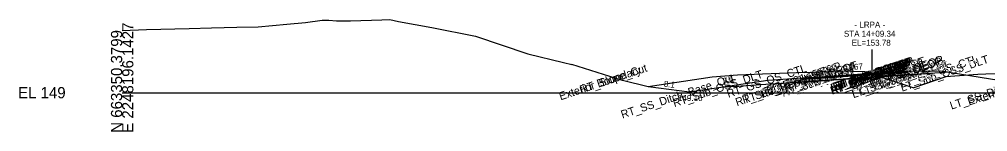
# Model space of a CAD drawing. Extents: x -26 to 2603, y -10 to 9566.
# Drawn here: x -25.7 to 216.3, y 6990.3 to 7018.3 of the extents above; entities that cross this region are included whole.
import ezdxf

# ---------------------------------------------------------------- set-up
doc = ezdxf.new("R2010")
doc.units = 0
for name, color, linetype in [('Default', 7, 'Continuous'), ('Exist Cross Section Cell', 7, 'Continuous'), ('Exist XS Ground Line', 7, 'Continuous'), ('Prop CMT Concrete Structures', 7, 'Continuous'), ('Prop CMT Guardrail Graphics', 7, 'Continuous'), ('Prop CMT Pvmt Course 2', 7, 'Continuous'), ('Prop CMT Pvmt Surface', 7, 'Continuous'), ('Prop CMT Pvmt Surface Overlay', 7, 'Continuous'), ('Prop CMT Pvmt Surface Shoulder', 7, 'Continuous'), ('Prop CMT Pvmt Wedge Surface 1', 7, 'Continuous'), ('Prop CMT Pvmt Wedge Surface 2', 7, 'Continuous'), ('Prop CMT Shld Paved Course 1', 7, 'Continuous'), ('Prop CMT Shld Paved Course 2', 7, 'Continuous'), ('Prop CMT Shld Paved Course 3', 7, 'Continuous'), ('Prop CMT Slope Grass', 7, 'Continuous'), ('Prop CMT Subgrade Earthwork', 7, 'Continuous'), ('Prop XS Ditch Standard Text', 7, 'Continuous'), ('Prop XS SE Text', 7, 'Continuous'), ('Prop XS Side Slope Text', 7, 'Continuous'), ('Prop XS Vertical Lines Alignments', 7, 'Continuous'), ('Scratch_Level_9', 7, 'Continuous'), ('Typical Guardrail CELL', 7, 'Continuous'), ('Typical Median Barrier CELL', 7, 'Continuous')]:
    doc.layers.add(name, color=color, linetype=linetype)

msp = doc.modelspace()

# ---------------------------------------------------------------- linework, layer by layer
at = {"layer": 'Exist Cross Section Cell'}
msp.add_line((0, 7000), (300, 7000), dxfattribs=at)
at = {"layer": 'Exist XS Ground Line'}
for p, q in [((41.12, 7017.09), (45.83, 7017.52)), ((45.83, 7017.52), (50, 7018.05)), ((50, 7018.05), (51.62, 7018.08)), ((51.62, 7018.08), (53.55, 7017.94)), ((53.55, 7017.94), (57.09, 7017.88)), ((57.09, 7017.88), (64.87, 7018.14)), ((64.87, 7018.14), (66.93, 7018.26)), ((66.93, 7018.26), (69.08, 7017.72)), ((69.08, 7017.72), (77.41, 7016.26)), ((0, 7015.53), (6.04, 7015.73)), ((6.04, 7015.73), (16.7, 7015.99)), ((16.7, 7015.99), (22.32, 7016.2)), ((22.32, 7016.2), (28.63, 7016.3)), ((28.63, 7016.3), (33.95, 7016.42)), ((33.95, 7016.42), (41.12, 7017.09)), ((77.41, 7016.26), (88.28, 7014.09)), ((88.28, 7014.09), (101.38, 7009.7)), ((101.38, 7009.7), (110.25, 7007.55)), ((110.25, 7007.55), (112.39, 7007.06))]:
    msp.add_line(p, q, dxfattribs=at)
for points in [[(131.42, 7001.46), (125.07, 7003), (112.39, 7007.06)], [(170.63, 7005.05), (174.9, 7005.23)], [(174.9, 7005.23), (179.14, 7005.41)], [(179.14, 7005.41), (185.54, 7005.32), (197.81, 7001.23)], [(153.75, 7004.34), (147.42, 7003.89), (131.42, 7001.46)], [(157.97, 7004.51), (153.75, 7004.34)], [(170.63, 7005.05), (157.97, 7004.51)], [(205.84, 7003.91), (197.81, 7001.23)], [(213.84, 7004.55), (205.84, 7003.91)], [(215.84, 7004.6), (213.84, 7004.55)], [(233, 7005.03), (215.84, 7004.6)]]:
    msp.add_lwpolyline(points, dxfattribs=at)
at = {"layer": 'Prop CMT Concrete Structures'}
for points in [[(187.3, 7003.86), (174.31, 7002.98)], [(174.31, 7002.97), (187.3, 7003.85)], [(174.31, 7002.98), (174.31, 7002.97)], [(187.3, 7003.86), (191.62, 7004.16)], [(191.62, 7004.15), (187.3, 7003.85)], [(187.3, 7003.85), (187.3, 7003.86)], [(191.62, 7004.16), (191.62, 7004.15)]]:
    msp.add_lwpolyline(points, dxfattribs=at)
at = {"layer": 'Prop CMT Guardrail Graphics'}
for points in [[(174.31, 7002.98), (168.9, 7002.62), (168.36, 7002.58), (168.35, 7002.57)], [(168.35, 7002.57), (174.31, 7002.97)], [(174.31, 7002.97), (174.31, 7002.98)], [(191.62, 7004.16), (196.85, 7004.51), (197.38, 7004.55), (197.39, 7004.54)], [(197.39, 7004.54), (191.62, 7004.15)], [(191.62, 7004.15), (191.62, 7004.16)]]:
    msp.add_lwpolyline(points, dxfattribs=at)
at = {"layer": 'Prop CMT Pvmt Course 2'}
for points in [[(195.93, 7005.37), (204.56, 7005.48), (221.66, 7002.74)], [(195.93, 7005.37), (204.56, 7005.48), (221.66, 7002.74)], [(195.93, 7005.37), (204.56, 7005.48), (221.66, 7002.74)], [(169.98, 7003.61), (161.32, 7003.02), (141.74, 7000.16)], [(169.98, 7003.61), (161.32, 7003.02), (141.74, 7000.16)], [(169.98, 7003.61), (161.32, 7003.02), (141.74, 7000.16)], [(141.74, 7000.16), (131.42, 7001.46)], [(141.74, 7000.16), (131.42, 7001.46)], [(141.74, 7000.16), (131.42, 7001.46)]]:
    msp.add_lwpolyline(points, dxfattribs=at)
at = {"layer": 'Prop CMT Pvmt Surface'}
for points in [[(187.3, 7004.78), (174.31, 7003.9)], [(187.3, 7004.78), (191.62, 7005.07)]]:
    msp.add_lwpolyline(points, dxfattribs=at)
at = {"layer": 'Prop CMT Pvmt Surface Shoulder'}
for points in [[(187.3, 7004.78), (174.31, 7003.9)], [(174.31, 7003.65), (187.3, 7004.53)], [(174.31, 7003.9), (174.31, 7003.65)], [(187.3, 7004.78), (191.62, 7005.07)], [(191.62, 7004.82), (187.3, 7004.53)], [(187.3, 7004.53), (187.3, 7004.78)], [(191.62, 7005.07), (191.62, 7004.82)]]:
    msp.add_lwpolyline(points, dxfattribs=at)
msp.add_lwpolyline([(187.3, 7004.53), (187.3, 7004.65), (187.3, 7004.65), (187.3, 7004.53)], close=True, dxfattribs=at)
at = {"layer": 'Prop CMT Pvmt Wedge Surface 1'}
for points in [[(187.3, 7004.53), (191.62, 7004.82)], [(187.3, 7004.78), (187.3, 7004.53), (187.3, 7004.53), (187.3, 7004.65), (187.3, 7004.65), (187.3, 7004.53)], [(191.62, 7004.82), (191.62, 7005.07)]]:
    msp.add_lwpolyline(points, dxfattribs=at)
at = {"layer": 'Prop CMT Pvmt Wedge Surface 2'}
for points in [[(187.3, 7004.53), (191.62, 7004.82)], [(187.3, 7004.78), (187.3, 7004.53)], [(191.62, 7004.82), (191.62, 7005.07)]]:
    msp.add_lwpolyline(points, dxfattribs=at)
at = {"layer": 'Prop CMT Shld Paved Course 1'}
for points in [[(191.62, 7005.07), (195.93, 7005.37), (196.18, 7005.14)], [(174.31, 7003.9), (169.98, 7003.61), (169.69, 7003.34)], [(169.69, 7003.34), (174.31, 7003.65)], [(174.31, 7003.65), (174.31, 7003.9)], [(196.18, 7005.14), (191.62, 7004.82)], [(191.62, 7004.82), (191.62, 7005.07)]]:
    msp.add_lwpolyline(points, dxfattribs=at)
at = {"layer": 'Prop CMT Shld Paved Course 2'}
for points in [[(174.31, 7003.65), (169.69, 7003.34), (168.9, 7002.62)], [(168.9, 7002.62), (174.31, 7002.98)], [(174.31, 7002.98), (174.31, 7003.65)], [(191.62, 7004.82), (196.18, 7005.14), (196.85, 7004.51)], [(191.62, 7004.16), (191.62, 7004.82)], [(196.85, 7004.51), (191.62, 7004.16)]]:
    msp.add_lwpolyline(points, dxfattribs=at)
at = {"layer": 'Prop CMT Shld Paved Course 3'}
for points in [[(174.31, 7002.97), (168.35, 7002.57)], [(174.31, 7002.97), (168.35, 7002.57)], [(187.3, 7003.85), (174.31, 7002.97)], [(187.3, 7003.85), (174.31, 7002.97)], [(187.3, 7003.85), (191.62, 7004.15)], [(187.3, 7003.85), (191.62, 7004.15)], [(191.62, 7004.15), (197.39, 7004.54)], [(191.62, 7004.15), (197.39, 7004.54)], [(197.39, 7004.54), (206.51, 7005.17)], [(197.39, 7004.54), (206.51, 7005.17)], [(168.35, 7002.57), (149.69, 7001.32)], [(168.35, 7002.57), (149.69, 7001.32)]]:
    msp.add_lwpolyline(points, dxfattribs=at)
at = {"layer": 'Prop CMT Slope Grass'}
for points in [[(187.3, 7004.53), (174.31, 7003.65)], [(174.31, 7002.98), (187.3, 7003.86)], [(174.31, 7003.65), (174.31, 7002.98)], [(187.3, 7004.53), (191.62, 7004.82)], [(187.3, 7003.86), (187.3, 7004.53)], [(191.62, 7004.16), (187.3, 7003.86)], [(191.62, 7004.82), (191.62, 7004.16)]]:
    msp.add_lwpolyline(points, dxfattribs=at)
at = {"layer": 'Prop CMT Subgrade Earthwork'}
for points in [[(191.62, 7005.07), (195.93, 7005.37)], [(174.31, 7003.9), (169.98, 7003.61)]]:
    msp.add_lwpolyline(points, dxfattribs=at)
at = {"layer": 'Prop XS Vertical Lines Alignments'}
msp.add_line((187.31, 7010.78), (187.31, 7002.78), dxfattribs=at)
at = {"layer": 'Typical Guardrail CELL'}
msp.add_lwpolyline([(187.3, 7004.53), (187.3, 7004.53)], dxfattribs=at)
at = {"layer": 'Typical Median Barrier CELL'}
msp.add_lwpolyline([(187.3, 7004.65), (187.3, 7004.65)], dxfattribs=at)

# ---------------------------------------------------------------- texts
at = {"layer": 'Default'}
msp.add_text('-', height=0.0001, dxfattribs=at).set_placement((0, 7000))
msp.add_text('-', height=0.0001, dxfattribs=at).set_placement((0, 7000))
msp.add_text('-', height=0.0001, dxfattribs=at).set_placement((0, 7000))
at = {"layer": 'Exist Cross Section Cell'}
for s, p in [('N 663350.3799', (0, 6990)), ('E 2248196.1427', (2.8, 6990))]:
    msp.add_text(s, height=2.8, rotation=90, dxfattribs=at).set_placement(p)
msp.add_text('EL 149', height=2.8, dxfattribs=at).set_placement((-26, 6998.6))
at = {"layer": 'Prop CMT Pvmt Surface Overlay'}
msp.add_text('EL=153.78', height=1.5, dxfattribs=at).set_placement((182.31, 7011.69))
at = {"layer": 'Prop XS Ditch Standard Text'}
msp.add_text('149.16', height=1.5, dxfattribs=at).set_placement((138.9, 6997.91))
at = {"layer": 'Prop XS SE Text'}
msp.add_text('0.067', height=1.5, rotation=3.8304, dxfattribs=at).set_placement((180.14, 7005.48))
at = {"layer": 'Prop XS Side Slope Text'}
for s, rotation, p in [('8:1', 352.8083, (135.27, 7001.51)), ('7:1', 8.3227, (150.25, 7002.16))]:
    msp.add_text(s, height=1.5, rotation=rotation, dxfattribs=at).set_placement(p)
at = {"layer": 'Prop XS Vertical Lines Alignments'}
for s, p in [('- LRPA -', (183, 7016.19)), ('STA 14+09.34', (180.36, 7013.94))]:
    msp.add_text(s, height=1.5, dxfattribs=at).set_placement(p)
at = {"layer": 'Scratch_Level_9'}
for s, p in [('RT_PV1_OEOT', (165.8, 7000.01)), ('RT_Sub_OEEOP', (177.34, 6999.48)), ('LT_Sub_OEEOP', (177.38, 6999.49)), ('RT_PV2_OEEOP', (177.43, 7000.18)), ('RT_PV3_OEEOP', (177.43, 6999.52)), ('LT_PV2_OEEOP', (177.47, 7000.2)), ('LT_PV3_OEEOP', (177.47, 6999.53)), ('RT_PV1_OEEOP', (177.97, 7000.49)), ('LT_PV1_OEEOP', (178.01, 7000.5)), ('RT_PV2_IEEOP', (178.04, 7000.39)), ('LT_PV2_IEEOP', (178.09, 7000.4)), ('RT_PV1_IEEOP', (178.58, 7000.69)), ('LT_PV1_IEEOP', (178.62, 7000.71)), ('LT_Sub_OEOT', (182.52, 7000.06)), ('LT_PV2_OEOT', (182.61, 7000.77)), ('LT_PV3_OEOT', (182.61, 7000.1)), ('LT_Sub_Trench_Out', (182.73, 6998.6)), ('LT_PV1_OEOT', (183.15, 7001.2)), ('LT_PS3_Shelf_Out', (184.4, 6999.17)), ('LT_PS2_OEOP', (187.23, 7001.1)), ('LT_PS1_OEOP', (187.52, 7001.51)), ('LT_PS3_OEOP', (187.9, 7000.48)), ('LT_GS_OS_CTL', (194.79, 7001.17)), ('LT_Sub_OSS_DLT', (194.88, 7000.24)), ('Exterior Boundary', (109.56, 6998.08)), ('RT_Slope_Cut', (114.73, 6999.8)), ('RT_Sub_OSS_DLT', (138.01, 6996.37)), ('RT_GS_OS_CTL', (151.5, 6998.7)), ('RT_Sub_Trench_Out', (153.64, 6996.61)), ('RT_PS3_Shelf_Out', (155.34, 6997.18)), ('RT_PS3_OEOP', (159.91, 6998.57)), ('RT_PS2_OEOP', (160.7, 6999.29)), ('RT_PS1_OEOP', (161.53, 6999.74)), ('RT_Sub_OEOT', (165.17, 6998.87)), ('RT_PV2_OEOT', (165.26, 6999.58)), ('RT_PV3_OEOT', (165.26, 6998.91)), ('PV2_PGL', (181.84, 7001.65)), ('PV1_PGL', (182.37, 7002.08)), ('LT_SS_Ditch_Base_Out', (207.24, 6995.76)), ('RT_SS_Ditch_Base_Out', (125.01, 6993.53)), ('Exterior Boundary', (211.66, 6996.79))]:
    msp.add_text(s, height=2, rotation=18.4332, dxfattribs=at).set_placement(p)

doc.saveas('drawing.dxf')
